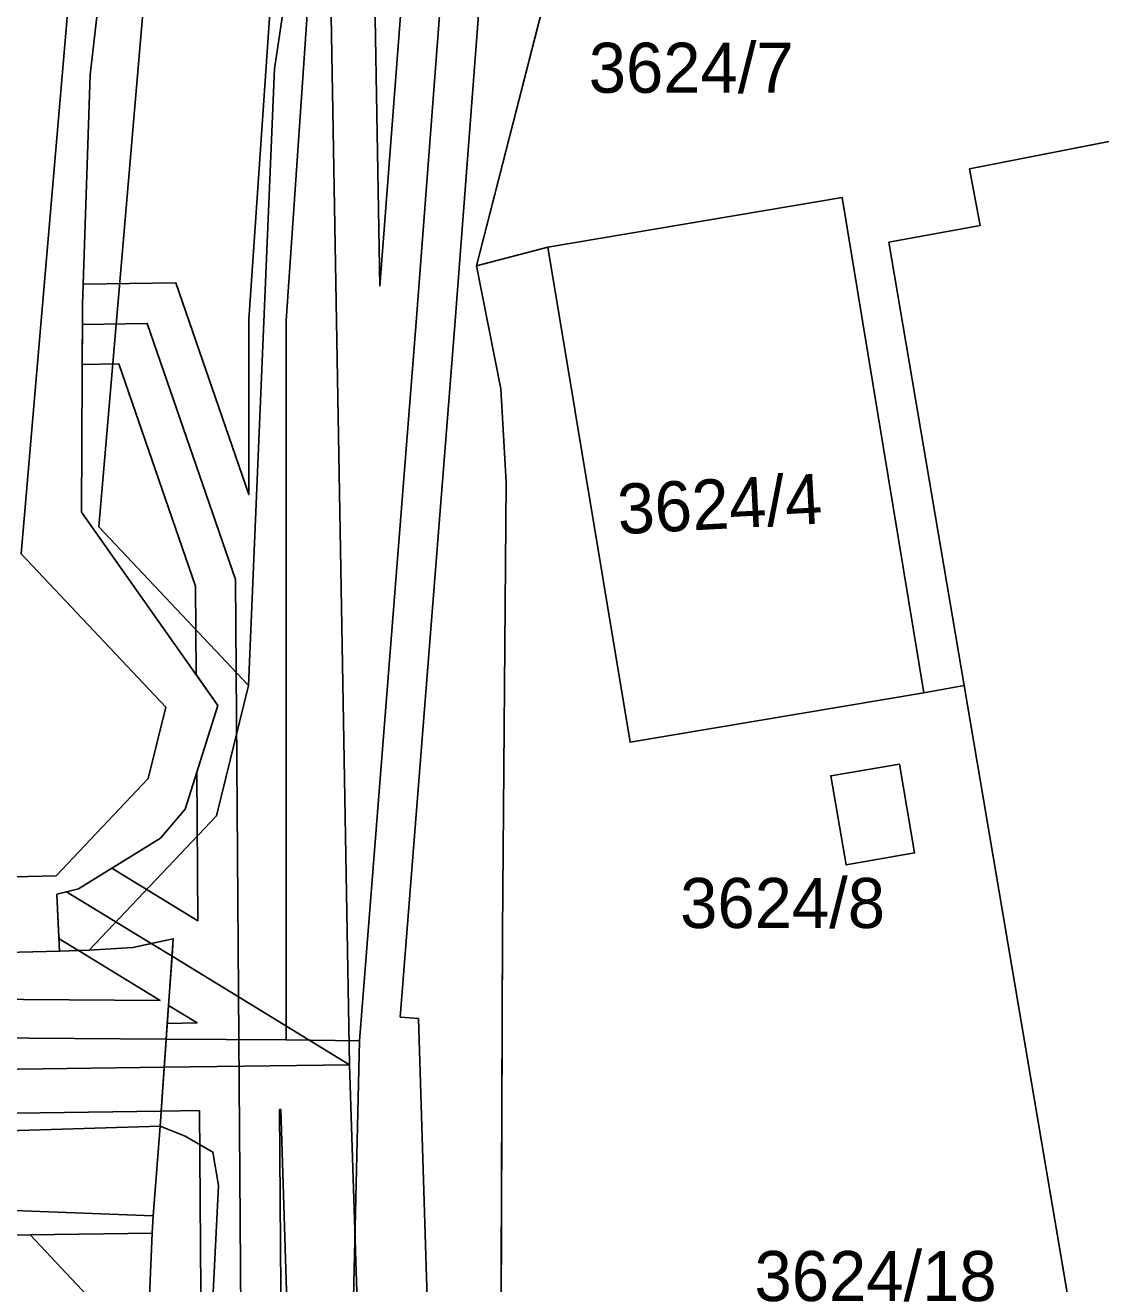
# Model space of a CAD drawing. Extents: x -264070 to -262271, y -1238894 to -1238141.
# Drawn here: x -262529.3 to -262486.4, y -1238359.9 to -1238309.6 of the extents above; entities that cross this region are included whole.
import ezdxf

# ---------------------------------------------------------------- set-up
doc = ezdxf.new("R2010")
doc.units = 0
for name, color, linetype in [('body_kn', 7, 'Continuous'), ('kladpar_druhypozemkov', 7, 'Continuous'), ('kladpar_hranice', 7, 'Continuous'), ('kladpar_parcelnecisla', 7, 'Continuous'), ('kladpar_plochy', 7, 'Continuous'), ('kladpar_sipky', 7, 'Continuous'), ('tarchy_linie', 7, 'Continuous'), ('zappar_hrandruhpozemk', 7, 'Continuous')]:
    doc.layers.add(name, color=color, linetype=linetype)

msp = doc.modelspace()

# ---------------------------------------------------------------- linework, layer by layer
at = {"layer": 'body_kn'}
for p, q in [((-262519.35, -1238311.39), (-262519.35, -1238311.39)), ((-262526.71, -1238311.63), (-262526.71, -1238311.63)), ((-262491.6, -1238315.39), (-262491.6, -1238315.39)), ((-262496.69, -1238316.53), (-262496.69, -1238316.53)), ((-262496.69, -1238316.53), (-262496.69, -1238316.53)), ((-262491.17, -1238317.65), (-262491.17, -1238317.65)), ((-262508.44, -1238318.51), (-262508.44, -1238318.51)), ((-262494.82, -1238318.32), (-262494.82, -1238318.32)), ((-262511.28, -1238319.26), (-262511.28, -1238319.26)), ((-262526.99, -1238320), (-262526.99, -1238320)), ((-262523.29, -1238319.94), (-262523.29, -1238319.94)), ((-262515.15, -1238320.07), (-262515.15, -1238320.07)), ((-262515.15, -1238320.07), (-262515.15, -1238320.07)), ((-262527.02, -1238320.79), (-262527.02, -1238320.79)), ((-262527.02, -1238321.6), (-262527.02, -1238321.6)), ((-262524.43, -1238321.56), (-262524.43, -1238321.56)), ((-262520.38, -1238321.4), (-262520.38, -1238321.4)), ((-262518.88, -1238321.45), (-262518.88, -1238321.45)), ((-262513.7, -1238321.51), (-262513.7, -1238321.51)), ((-262512.15, -1238321.63), (-262512.15, -1238321.63)), ((-262527.03, -1238323.2), (-262527.03, -1238323.2)), ((-262525.57, -1238323.18), (-262525.57, -1238323.18)), ((-262510.31, -1238324.18), (-262510.31, -1238324.18)), ((-262510.1, -1238327.9), (-262510.1, -1238327.9)), ((-262520.38, -1238328.4), (-262520.38, -1238328.4)), ((-262527.06, -1238329.1), (-262527.06, -1238329.1)), ((-262526.36, -1238329.68), (-262526.36, -1238329.68)), ((-262522.51, -1238332.06), (-262522.51, -1238332.06)), ((-262520.91, -1238331.79), (-262520.91, -1238331.79)), ((-262522.48, -1238335.58), (-262522.48, -1238335.58)), ((-262520.39, -1238336.02), (-262520.39, -1238336.02)), ((-262520.39, -1238336.02), (-262520.39, -1238336.02)), ((-262491.81, -1238336.03), (-262491.81, -1238336.03)), ((-262493.42, -1238336.31), (-262493.42, -1238336.31)), ((-262493.42, -1238336.31), (-262493.42, -1238336.31)), ((-262523.69, -1238336.89), (-262523.69, -1238336.89)), ((-262521.61, -1238336.82), (-262521.61, -1238336.82)), ((-262505.15, -1238338.29), (-262505.15, -1238338.29)), ((-262494.39, -1238339.16), (-262494.39, -1238339.16)), ((-262494.39, -1238339.16), (-262494.39, -1238339.16)), ((-262522.45, -1238339.49), (-262522.45, -1238339.49)), ((-262497.14, -1238339.63), (-262497.14, -1238339.63)), ((-262524.39, -1238339.74), (-262524.39, -1238339.74)), ((-262522.92, -1238340.96), (-262522.92, -1238340.96)), ((-262521.66, -1238341.23), (-262521.66, -1238341.23)), ((-262523.9, -1238342.12), (-262523.9, -1238342.12)), ((-262493.79, -1238342.71), (-262493.79, -1238342.71)), ((-262496.53, -1238343.19), (-262496.53, -1238343.19)), ((-262528.07, -1238343.63), (-262528.07, -1238343.63)), ((-262525.84, -1238343.32), (-262525.84, -1238343.32)), ((-262527.18, -1238344.15), (-262527.18, -1238344.15)), ((-262528.04, -1238344.36), (-262528.04, -1238344.36)), ((-262527.66, -1238344.27), (-262527.66, -1238344.27)), ((-262527.66, -1238344.27), (-262527.66, -1238344.27)), ((-262522.41, -1238345.42), (-262522.41, -1238345.42)), ((-262527.97, -1238345.84), (-262527.97, -1238345.84)), ((-262527.95, -1238346.14), (-262527.95, -1238346.14)), ((-262523.39, -1238346.14), (-262523.39, -1238346.14)), ((-262510.24, -1238345.87), (-262510.24, -1238345.87)), ((-262527.93, -1238346.63), (-262527.93, -1238346.63)), ((-262527.18, -1238346.61), (-262527.18, -1238346.61)), ((-262526.75, -1238346.6), (-262526.75, -1238346.6)), ((-262526.75, -1238346.6), (-262526.75, -1238346.6)), ((-262525.01, -1238346.49), (-262525.01, -1238346.49)), ((-262524.28, -1238346.33), (-262524.28, -1238346.33)), ((-262524.28, -1238346.33), (-262524.28, -1238346.33)), ((-262523.44, -1238346.84), (-262523.44, -1238346.84)), ((-262523.44, -1238346.84), (-262523.44, -1238346.84)), ((-262523.92, -1238348.6), (-262523.92, -1238348.6)), ((-262523.58, -1238348.81), (-262523.58, -1238348.81)), ((-262514.33, -1238349.27), (-262514.33, -1238349.27)), ((-262523.63, -1238349.52), (-262523.63, -1238349.52)), ((-262522.44, -1238349.5), (-262522.44, -1238349.5)), ((-262513.6, -1238349.33), (-262513.6, -1238349.33)), ((-262523.67, -1238350.15), (-262523.67, -1238350.15)), ((-262518.89, -1238350.18), (-262518.89, -1238350.18)), ((-262518.89, -1238350.18), (-262518.89, -1238350.18)), ((-262515.96, -1238350.21), (-262515.96, -1238350.21)), ((-262523.75, -1238351.27), (-262523.75, -1238351.27)), ((-262523.75, -1238351.27), (-262523.75, -1238351.27)), ((-262516.35, -1238351.17), (-262516.35, -1238351.17)), ((-262516.35, -1238351.17), (-262516.35, -1238351.17)), ((-262523.88, -1238353.02), (-262523.88, -1238353.02)), ((-262522.35, -1238353), (-262522.35, -1238353)), ((-262519.15, -1238352.96), (-262519.15, -1238352.96)), ((-262519.1, -1238352.96), (-262519.1, -1238352.96)), ((-262523.92, -1238353.62), (-262523.92, -1238353.62)), ((-262522.92, -1238354.03), (-262522.92, -1238354.03)), ((-262521.81, -1238354.66), (-262521.81, -1238354.66)), ((-262521.58, -1238355.99), (-262521.58, -1238355.99)), ((-262524.19, -1238357.21), (-262524.19, -1238357.21)), ((-262529.1, -1238357.96), (-262529.1, -1238357.96)), ((-262524.24, -1238357.9), (-262524.24, -1238357.9))]:
    msp.add_line(p, q, dxfattribs=at)
at = {"layer": 'kladpar_druhypozemkov'}
for p, q in [((-262501.09, -1238327.75), (-262501.09, -1238327.75)), ((-262495.45, -1238341.11), (-262495.45, -1238341.11)), ((-262494.82, -1238358.31), (-262494.82, -1238358.31))]:
    msp.add_line(p, q, dxfattribs=at)
at = {"layer": 'kladpar_hranice'}
msp.add_line((-262505.15, -1238338.29), (-262493.42, -1238336.31), dxfattribs=at)
for points in [[(-262509.43, -1238265.88), (-262504.65, -1238252.93), (-262504.36, -1238250.78), (-262504.45, -1238249.31), (-262504.8, -1238247.18), (-262505.7, -1238245.15), (-262507.28, -1238242.98), (-262509.1, -1238241.55), (-262511.52, -1238240.43), (-262513.1, -1238240.06), (-262503.15, -1238239.74), (-262498.93, -1238240.78), (-262497.9, -1238241.03), (-262497.76, -1238242.55), (-262500.33, -1238248.05), (-262514.36, -1238284.82), (-262517.14, -1238296.6), (-262519.35, -1238311.39), (-262520.39, -1238336.02), (-262526.36, -1238329.68), (-262523.73, -1238298.9), (-262520.73, -1238284.93), (-262515.85, -1238269.67), (-262509.43, -1238265.88)], [(-262520.39, -1238336.02), (-262519.35, -1238311.39), (-262517.14, -1238296.6), (-262514.36, -1238284.82), (-262500.33, -1238248.05), (-262497.76, -1238242.55), (-262497.9, -1238241.03), (-262491.22, -1238242.67), (-262486.63, -1238243.8), (-262488.14, -1238247.65), (-262489.87, -1238252.04), (-262491.48, -1238256.18), (-262491.54, -1238256.33), (-262492.09, -1238257.81), (-262498.01, -1238273.9), (-262500.84, -1238279.56), (-262501.35, -1238280.43), (-262511.28, -1238319.26), (-262510.31, -1238324.18), (-262510.1, -1238327.9), (-262510.24, -1238345.87), (-262510.32, -1238366.02)], [(-262530.97, -1238301.84), (-262527.97, -1238301.76), (-262529.25, -1238254.79), (-262511.61, -1238254.36), (-262511.88, -1238243.26), (-262510.68, -1238244.13), (-262509.46, -1238245.08), (-262508.31, -1238246.66), (-262507.7, -1238248.05), (-262507.44, -1238249.65), (-262507.37, -1238250.67), (-262507.58, -1238252.2), (-262511.87, -1238263.84), (-262518.36, -1238267.67), (-262523.63, -1238284.16), (-262526.7, -1238298.46), (-262529.46, -1238330.76), (-262523.69, -1238336.89), (-262524.39, -1238339.74), (-262528.07, -1238343.63), (-262529.75, -1238343.67)], [(-262467.02, -1238382.99), (-262478.58, -1238315.41), (-262482.07, -1238316.03), (-262482.51, -1238313.6), (-262491.6, -1238315.39), (-262491.17, -1238317.65), (-262494.82, -1238318.32), (-262491.81, -1238336.03), (-262493.42, -1238336.31), (-262496.69, -1238316.53), (-262508.44, -1238318.51), (-262511.28, -1238319.26), (-262501.35, -1238280.43), (-262500.84, -1238279.56), (-262498.01, -1238273.9), (-262492.09, -1238257.81)], [(-262529.75, -1238343.67), (-262528.07, -1238343.63), (-262524.39, -1238339.74), (-262523.69, -1238336.89), (-262529.46, -1238330.76), (-262526.7, -1238298.46)], [(-262523.73, -1238298.9), (-262526.36, -1238329.68), (-262520.39, -1238336.02), (-262521.66, -1238341.23), (-262526.75, -1238346.6)], [(-262525.44, -1238300.6), (-262526.71, -1238311.63), (-262527.02, -1238320.79), (-262527.06, -1238329.1), (-262521.61, -1238336.82), (-262522.92, -1238340.96), (-262523.9, -1238342.12), (-262527.18, -1238344.15), (-262528.04, -1238344.36), (-262527.93, -1238346.63), (-262532.73, -1238346.75)], [(-262526.75, -1238346.6), (-262527.93, -1238346.63), (-262528.04, -1238344.36), (-262527.18, -1238344.15), (-262523.9, -1238342.12), (-262522.92, -1238340.96), (-262521.61, -1238336.82), (-262527.06, -1238329.1), (-262527.02, -1238320.79), (-262526.71, -1238311.63), (-262525.44, -1238300.6)], [(-262478.58, -1238315.41), (-262467.02, -1238382.99), (-262461.18, -1238381.86), (-262460.01, -1238387.15), (-262465.9, -1238389.56), (-262482.13, -1238392.42), (-262486.08, -1238369.83), (-262487.28, -1238370.05), (-262487.69, -1238367.64), (-262486.49, -1238367.42), (-262491.81, -1238336.03), (-262494.82, -1238318.32), (-262491.17, -1238317.65), (-262491.6, -1238315.39), (-262482.51, -1238313.6), (-262482.07, -1238316.03), (-262478.58, -1238315.41)], [(-262496.69, -1238316.53), (-262493.42, -1238336.31), (-262505.15, -1238338.29), (-262508.44, -1238318.51), (-262496.69, -1238316.53)], [(-262493.42, -1238336.31), (-262491.81, -1238336.03), (-262486.49, -1238367.42), (-262487.69, -1238367.64), (-262487.28, -1238370.05), (-262486.08, -1238369.83), (-262482.13, -1238392.42), (-262483.61, -1238391.67), (-262499.77, -1238390.73), (-262510.41, -1238390.05), (-262510.32, -1238366.02), (-262510.24, -1238345.87), (-262510.1, -1238327.9), (-262510.31, -1238324.18), (-262511.28, -1238319.26), (-262508.44, -1238318.51), (-262505.15, -1238338.29)], [(-262525.62, -1238390.75), (-262524.24, -1238357.9), (-262524.19, -1238357.21), (-262523.92, -1238353.62), (-262523.39, -1238346.14), (-262525.01, -1238346.49), (-262526.75, -1238346.6), (-262521.66, -1238341.23), (-262520.39, -1238336.02)], [(-262497.14, -1238339.63), (-262496.53, -1238343.19), (-262493.79, -1238342.71), (-262494.39, -1238339.16), (-262497.14, -1238339.63)], [(-262494.39, -1238339.16), (-262493.79, -1238342.71), (-262496.53, -1238343.19), (-262497.14, -1238339.63), (-262494.39, -1238339.16)], [(-262532.73, -1238346.75), (-262527.93, -1238346.63), (-262526.75, -1238346.6), (-262525.01, -1238346.49), (-262523.39, -1238346.14), (-262523.92, -1238353.62), (-262524.19, -1238357.21), (-262524.24, -1238357.9), (-262529.1, -1238357.96), (-262536.46, -1238358.05)], [(-262536.66, -1238358.05), (-262536.46, -1238358.05), (-262529.1, -1238357.96), (-262524.24, -1238357.9), (-262525.62, -1238390.75), (-262525.73, -1238392.77), (-262526.16, -1238400.39), (-262551.69, -1238400.42), (-262551.74, -1238399.26), (-262552.32, -1238399.26), (-262552.59, -1238391.18), (-262552.76, -1238386.27), (-262553.93, -1238386.34), (-262554.19, -1238381.1), (-262554.93, -1238366.29), (-262555.18, -1238361.23), (-262555.22, -1238359.77), (-262555.23, -1238358.33), (-262552.83, -1238358.33), (-262544, -1238358.21), (-262536.66, -1238358.05)]]:
    msp.add_lwpolyline(points, dxfattribs=at)
at = {"layer": 'kladpar_plochy'}
for p, q in [((-262511.28, -1238319.26), (-262501.35, -1238280.43)), ((-262482.51, -1238313.6), (-262491.6, -1238315.39)), ((-262491.6, -1238315.39), (-262491.17, -1238317.65)), ((-262496.69, -1238316.53), (-262508.44, -1238318.51)), ((-262493.42, -1238336.31), (-262496.69, -1238316.53)), ((-262491.17, -1238317.65), (-262494.82, -1238318.32)), ((-262511.28, -1238319.26), (-262508.44, -1238318.51)), ((-262508.44, -1238318.51), (-262511.28, -1238319.26)), ((-262508.44, -1238318.51), (-262505.15, -1238338.29)), ((-262494.82, -1238318.32), (-262491.81, -1238336.03)), ((-262510.31, -1238324.18), (-262511.28, -1238319.26)), ((-262510.1, -1238327.9), (-262510.31, -1238324.18)), ((-262510.24, -1238345.87), (-262510.1, -1238327.9)), ((-262493.42, -1238336.31), (-262491.81, -1238336.03)), ((-262491.81, -1238336.03), (-262493.42, -1238336.31)), ((-262491.81, -1238336.03), (-262486.49, -1238367.42)), ((-262505.15, -1238338.29), (-262493.42, -1238336.31)), ((-262494.39, -1238339.16), (-262497.14, -1238339.63)), ((-262493.79, -1238342.71), (-262494.39, -1238339.16)), ((-262497.14, -1238339.63), (-262496.53, -1238343.19)), ((-262496.53, -1238343.19), (-262493.79, -1238342.71)), ((-262510.32, -1238366.02), (-262510.24, -1238345.87))]:
    msp.add_line(p, q, dxfattribs=at)
for points in [[(-262509.43, -1238265.88), (-262504.65, -1238252.93), (-262504.36, -1238250.78), (-262504.45, -1238249.31), (-262504.8, -1238247.18), (-262505.7, -1238245.15), (-262507.28, -1238242.98), (-262509.1, -1238241.55), (-262511.52, -1238240.43), (-262513.1, -1238240.06), (-262503.15, -1238239.74), (-262498.93, -1238240.78), (-262497.9, -1238241.03), (-262497.76, -1238242.55), (-262500.33, -1238248.05), (-262514.36, -1238284.82), (-262517.14, -1238296.6), (-262519.35, -1238311.39), (-262520.39, -1238336.02), (-262526.36, -1238329.68), (-262523.73, -1238298.9), (-262520.73, -1238284.93), (-262515.85, -1238269.67)], [(-262478.58, -1238315.41), (-262467.02, -1238382.99), (-262461.18, -1238381.86), (-262460.01, -1238387.15), (-262465.9, -1238389.56), (-262482.13, -1238392.42), (-262486.08, -1238369.83), (-262487.28, -1238370.05), (-262487.69, -1238367.64), (-262486.49, -1238367.42), (-262491.81, -1238336.03), (-262494.82, -1238318.32), (-262491.17, -1238317.65), (-262491.6, -1238315.39), (-262482.51, -1238313.6), (-262482.07, -1238316.03)], [(-262496.69, -1238316.53), (-262493.42, -1238336.31), (-262505.15, -1238338.29), (-262508.44, -1238318.51)], [(-262494.39, -1238339.16), (-262493.79, -1238342.71), (-262496.53, -1238343.19), (-262497.14, -1238339.63)], [(-262536.66, -1238358.05), (-262536.46, -1238358.05), (-262529.1, -1238357.96), (-262524.24, -1238357.9), (-262525.62, -1238390.75), (-262525.73, -1238392.77), (-262526.16, -1238400.39), (-262551.69, -1238400.42), (-262551.74, -1238399.26), (-262552.32, -1238399.26), (-262552.59, -1238391.18), (-262552.76, -1238386.27), (-262553.93, -1238386.34), (-262554.19, -1238381.1), (-262554.93, -1238366.29), (-262555.18, -1238361.23), (-262555.22, -1238359.77), (-262555.23, -1238358.33), (-262552.83, -1238358.33), (-262544, -1238358.21)]]:
    msp.add_lwpolyline(points, close=True, dxfattribs=at)
for points in [[(-262530.97, -1238301.84), (-262527.97, -1238301.76), (-262529.25, -1238254.79), (-262511.61, -1238254.36), (-262511.88, -1238243.26), (-262510.68, -1238244.13), (-262509.46, -1238245.08), (-262508.31, -1238246.66), (-262507.7, -1238248.05), (-262507.44, -1238249.65), (-262507.37, -1238250.67), (-262507.58, -1238252.2), (-262511.87, -1238263.84), (-262518.36, -1238267.67), (-262523.63, -1238284.16), (-262526.7, -1238298.46), (-262529.46, -1238330.76), (-262523.69, -1238336.89), (-262524.39, -1238339.74), (-262528.07, -1238343.63), (-262529.75, -1238343.67)], [(-262501.35, -1238280.43), (-262511.28, -1238319.26), (-262510.31, -1238324.18), (-262510.1, -1238327.9), (-262510.24, -1238345.87), (-262510.32, -1238366.02)], [(-262525.62, -1238390.75), (-262524.24, -1238357.9), (-262524.19, -1238357.21), (-262523.92, -1238353.62), (-262523.39, -1238346.14), (-262525.01, -1238346.49), (-262526.75, -1238346.6), (-262521.66, -1238341.23), (-262520.39, -1238336.02), (-262519.35, -1238311.39), (-262517.14, -1238296.6)], [(-262529.75, -1238343.67), (-262528.07, -1238343.63), (-262524.39, -1238339.74), (-262523.69, -1238336.89), (-262529.46, -1238330.76), (-262526.7, -1238298.46)], [(-262523.73, -1238298.9), (-262526.36, -1238329.68), (-262520.39, -1238336.02), (-262521.66, -1238341.23), (-262526.75, -1238346.6), (-262527.93, -1238346.63), (-262528.04, -1238344.36), (-262527.18, -1238344.15), (-262523.9, -1238342.12), (-262522.92, -1238340.96), (-262521.61, -1238336.82), (-262527.06, -1238329.1), (-262527.02, -1238320.79), (-262526.71, -1238311.63), (-262525.44, -1238300.6)], [(-262525.44, -1238300.6), (-262526.71, -1238311.63), (-262527.02, -1238320.79), (-262527.06, -1238329.1), (-262521.61, -1238336.82), (-262522.92, -1238340.96), (-262523.9, -1238342.12), (-262527.18, -1238344.15), (-262528.04, -1238344.36), (-262527.93, -1238346.63), (-262532.73, -1238346.75)], [(-262532.73, -1238346.75), (-262527.93, -1238346.63), (-262526.75, -1238346.6), (-262525.01, -1238346.49), (-262523.39, -1238346.14), (-262523.92, -1238353.62), (-262524.19, -1238357.21), (-262524.24, -1238357.9), (-262529.1, -1238357.96), (-262536.46, -1238358.05)]]:
    msp.add_lwpolyline(points, dxfattribs=at)
at = {"layer": 'kladpar_sipky'}
msp.add_line((-262495.81, -1238342.07), (-262495.81, -1238342.07), dxfattribs=at)
at = {"layer": 'tarchy_linie'}
for p, q in [((-262517.21, -1238302.23), (-262516.35, -1238351.17)), ((-262518.88, -1238321.45), (-262518.89, -1238350.18)), ((-262520.91, -1238331.79), (-262520.2, -1238426.94)), ((-262527.66, -1238344.27), (-262524.28, -1238346.33)), ((-262524.28, -1238346.33), (-262523.44, -1238346.84)), ((-262523.44, -1238346.84), (-262516.35, -1238351.17)), ((-262518.89, -1238350.18), (-262523.67, -1238350.15)), ((-262515.96, -1238350.21), (-262518.89, -1238350.18)), ((-262515.96, -1238350.21), (-262517.68, -1238425.81)), ((-262523.75, -1238351.27), (-262516.35, -1238351.17)), ((-262516.35, -1238351.17), (-262515.79, -1238369.13))]:
    msp.add_line(p, q, dxfattribs=at)
for points in [[(-262518.88, -1238321.45), (-262517.23, -1238297.39), (-262507.59, -1238267.41), (-262495.94, -1238241.51)], [(-262515.15, -1238320.07), (-262515.45, -1238302.49), (-262504.68, -1238268.75), (-262493.84, -1238242.68), (-262492.38, -1238243.48), (-262513.79, -1238302.28), (-262515.15, -1238320.07)], [(-262515.96, -1238350.21), (-262513.7, -1238321.51), (-262512.26, -1238302.61), (-262490.5, -1238242.85)], [(-262527.66, -1238344.27), (-262527.18, -1238344.15), (-262525.84, -1238343.32), (-262522.41, -1238345.42), (-262522.45, -1238339.49), (-262521.61, -1238336.82), (-262522.48, -1238335.58), (-262522.51, -1238332.06), (-262525.57, -1238323.18), (-262527.03, -1238323.2), (-262527.02, -1238321.6), (-262527.02, -1238320.79), (-262526.99, -1238320), (-262523.29, -1238319.94), (-262520.38, -1238328.4), (-262520.38, -1238321.4), (-262518.71, -1238297.1)], [(-262510.73, -1238302.94), (-262512.15, -1238321.63), (-262514.33, -1238349.27), (-262513.6, -1238349.33), (-262512.99, -1238369.12)], [(-262520.91, -1238331.79), (-262524.43, -1238321.56), (-262527.02, -1238321.6)], [(-262521.79, -1238428.45), (-262522.35, -1238353), (-262523.88, -1238353.02), (-262523.75, -1238351.27), (-262523.67, -1238350.15), (-262523.63, -1238349.52), (-262522.44, -1238349.5), (-262523.58, -1238348.81), (-262523.44, -1238346.84), (-262523.39, -1238346.14), (-262524.28, -1238346.33), (-262525.01, -1238346.49), (-262526.75, -1238346.6), (-262527.18, -1238346.61), (-262527.95, -1238346.14), (-262527.97, -1238345.84), (-262528.04, -1238344.36), (-262527.66, -1238344.27)], [(-262915.67, -1238357.53), (-262827.35, -1238355.25), (-262717.55, -1238352.07), (-262612.02, -1238349.11), (-262582.13, -1238348.18), (-262523.92, -1238348.6), (-262527.18, -1238346.61), (-262526.75, -1238346.6), (-262525.01, -1238346.49), (-262524.28, -1238346.33), (-262523.39, -1238346.14), (-262523.44, -1238346.84), (-262523.58, -1238348.81), (-262523.63, -1238349.52), (-262523.67, -1238350.15), (-262523.75, -1238351.27), (-262523.88, -1238353.02), (-262569.3, -1238353.65), (-262620.18, -1238354.72), (-262670.86, -1238355.99), (-262721.99, -1238357.34), (-262772.67, -1238358.51), (-262811.72, -1238360.02)], [(-262916.13, -1238359.08), (-262827.31, -1238356.8), (-262717.51, -1238353.62), (-262611.98, -1238350.66), (-262582.11, -1238349.73), (-262523.67, -1238350.15)], [(-262916.76, -1238361.2), (-262874.25, -1238359.92), (-262823.54, -1238358.51), (-262811.77, -1238358.32), (-262772.72, -1238356.81), (-262722.03, -1238355.64), (-262670.9, -1238354.24), (-262620.22, -1238352.97), (-262569.46, -1238351.9), (-262523.75, -1238351.27)], [(-262518.94, -1238381.75), (-262519.15, -1238352.96), (-262519.1, -1238352.96), (-262518.59, -1238369.14), (-262518.94, -1238381.75)]]:
    msp.add_lwpolyline(points, dxfattribs=at)
at = {"layer": 'zappar_hrandruhpozemk'}
for p, q in [((-262572.39, -1238355.1), (-262523.92, -1238353.62)), ((-262523.27, -1238389.74), (-262521.58, -1238355.99)), ((-262536.49, -1238356.72), (-262524.19, -1238357.21))]:
    msp.add_line(p, q, dxfattribs=at)
for points in [[(-262521.58, -1238355.99), (-262521.81, -1238354.66), (-262522.92, -1238354.03), (-262523.92, -1238353.62)], [(-262527.82, -1238366.22), (-262526.17, -1238364.56), (-262527.87, -1238363.16), (-262526.21, -1238361.05), (-262529.1, -1238357.96)]]:
    msp.add_lwpolyline(points, dxfattribs=at)

# ---------------------------------------------------------------- texts
at = {"layer": 'kladpar_parcelnecisla'}
for s, p in [('3624/7', (-262506.802, -1238312.35)), ('3624/8', (-262503.153, -1238345.71)), ('3624/18', (-262500.184, -1238360.61))]:
    msp.add_text(s, height=2, dxfattribs=at).set_placement(p)
msp.add_text('3624/4', height=2, rotation=3, dxfattribs=at).set_placement((-262505.61, -1238329.982))

doc.saveas('drawing.dxf')
